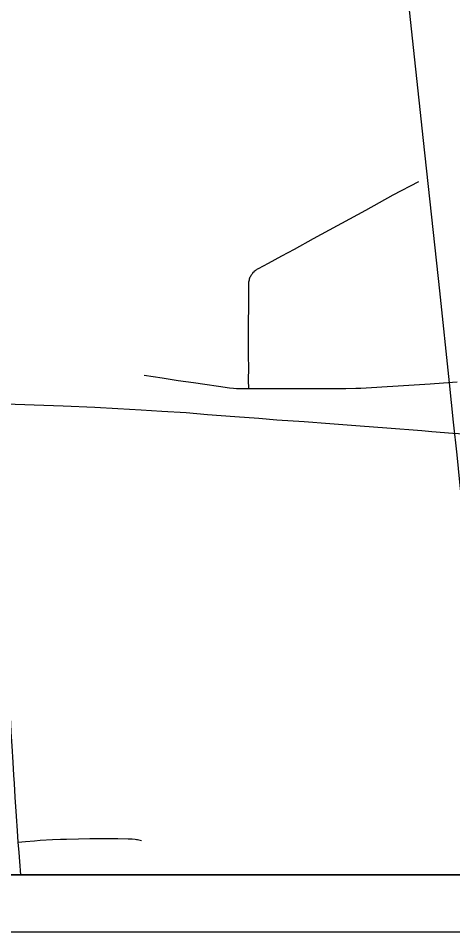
# Model space of a CAD drawing. Extents: x -59 to 82, y -3 to 49.
# Drawn here: x 7.043 to 7.808, y 14 to 15.607 of the extents above; entities that cross this region are included whole.
import ezdxf

# ---------------------------------------------------------------- set-up
doc = ezdxf.new("R2010")
doc.units = 0
for name, color, linetype in [('GM_X_City_Street', 7, 'Continuous'), ('GM_X_Corporation', 7, 'Continuous'), ('GM_X_County_Road', 7, 'Continuous'), ('GM_X_Rail_Line', 7, 'Continuous'), ('SH_Data', 7, 'Continuous')]:
    doc.layers.add(name, color=color, linetype=linetype)

msp = doc.modelspace()

# ---------------------------------------------------------------- linework, layer by layer
at = {"layer": 'GM_X_City_Street'}
for points in [[(7.4488, 14.9557), (7.4486, 14.9701), (7.4489, 14.9922), (7.4487, 15.013), (7.4484, 15.073), (7.4488, 15.0982), (7.4491, 15.1434), (7.4495, 15.1453), (7.4499, 15.1471), (7.4504, 15.1489), (7.451, 15.1505), (7.4516, 15.152), (7.4523, 15.1534), (7.4531, 15.1548), (7.454, 15.1562), (7.4549, 15.1576), (7.4559, 15.1588), (7.4569, 15.1601), (7.4581, 15.1612), (7.4592, 15.1624), (7.4605, 15.1634), (7.4617, 15.1644), (7.4631, 15.1653), (7.4645, 15.1662), (7.4659, 15.167), (7.4836, 15.1762), (7.507, 15.1893), (7.5292, 15.201), (7.5627, 15.2195), (7.6551, 15.2692), (7.7032, 15.2961), (7.7479, 15.3198)], [(7.2651, 14.9792), (7.2967, 14.9742), (7.3248, 14.97), (7.3516, 14.966), (7.3716, 14.9631), (7.3956, 14.9596), (7.4148, 14.957), (7.422, 14.9563), (7.4272, 14.9558), (7.4322, 14.9556), (7.4488, 14.9557), (7.4716, 14.9554), (7.4993, 14.9556), (7.569, 14.9558), (7.6195, 14.9559), (7.6371, 14.9562), (7.6463, 14.9565), (7.6555, 14.9569), (7.6648, 14.9574), (7.674, 14.9579), (7.6832, 14.9585), (7.7115, 14.9603), (7.7397, 14.9621), (7.768, 14.9641), (7.7918, 14.9658), (7.8155, 14.9675)], [(7.0477, 14.1), (7.0458, 14.1238), (7.0446, 14.1396), (7.0432, 14.1577), (7.042, 14.1773), (7.0402, 14.2031), (7.0381, 14.237), (7.0367, 14.2608), (7.0357, 14.2757), (7.0343, 14.2977), (7.0327, 14.3272), (7.0311, 14.351), (7.0303, 14.3662), (7.0293, 14.3868), (7.0283, 14.4148), (7.0274, 14.4355), (7.0269, 14.4529)], [(7.0432, 14.1577), (7.0559, 14.1588), (7.0716, 14.1601), (7.082, 14.1609), (7.1034, 14.1622), (7.1174, 14.1627), (7.1281, 14.1631), (7.1494, 14.1637), (7.1691, 14.1641), (7.185, 14.1642), (7.2022, 14.164), (7.2185, 14.1639), (7.2364, 14.1636), (7.244, 14.1632), (7.2488, 14.1628), (7.2511, 14.1625), (7.2533, 14.1622), (7.2556, 14.1617), (7.2601, 14.1605)]]:
    msp.add_lwpolyline(points, dxfattribs=at)
at = {"layer": 'GM_X_Corporation'}
msp.add_lwpolyline([(4.509, 14.1), (8.0452, 14.1)], dxfattribs=at)
at = {"layer": 'GM_X_County_Road'}
msp.add_lwpolyline([(7.0033, 14.9291), (7.1223, 14.9254), (7.1781, 14.9231), (7.2186, 14.9207), (7.2594, 14.9183), (7.2962, 14.9159), (7.3389, 14.9132), (7.3765, 14.9102), (7.4245, 14.9066), (7.4665, 14.9032), (7.4984, 14.9008), (7.5461, 14.8974), (7.5917, 14.8941), (7.6446, 14.89), (7.6916, 14.8864), (7.7536, 14.8816), (7.7712, 14.8803), (7.8079, 14.8772), (7.837, 14.8752), (7.8583, 14.8736), (8.0025, 14.8622), (8.0193, 14.861)], dxfattribs=at)
at = {"layer": 'GM_X_Rail_Line'}
msp.add_lwpolyline([(8.0209, 14.1), (7.9819, 14.1776), (7.9373, 14.2675), (7.9166, 14.3136), (7.9013, 14.3522), (7.8905, 14.3831), (7.8804, 14.415), (7.872, 14.4447), (7.8641, 14.4746), (7.8565, 14.5088), (7.8511, 14.5352), (7.8456, 14.5693), (7.8423, 14.5934), (7.8379, 14.6264), (7.8203, 14.7908), (7.8153, 14.8387), (7.8094, 14.8965), (7.8022, 14.9657), (7.785, 15.1275), (7.7562, 15.392), (7.7351, 15.5886), (7.7166, 15.7653)], dxfattribs=at)
at = {"layer": 'SH_Data'}
for p, q in [((2.1, 14.1), (8.9, 14.1)), ((2, 14), (9, 14))]:
    msp.add_line(p, q, dxfattribs=at)
msp.add_lwpolyline([(8.9, 20.9), (2.1, 20.9), (2.1, 14.1), (8.9, 14.1)], close=True, dxfattribs=at)
msp.add_lwpolyline([(8.0452, 14.1), (4.509, 14.1)], dxfattribs=at)

doc.saveas('drawing.dxf')
